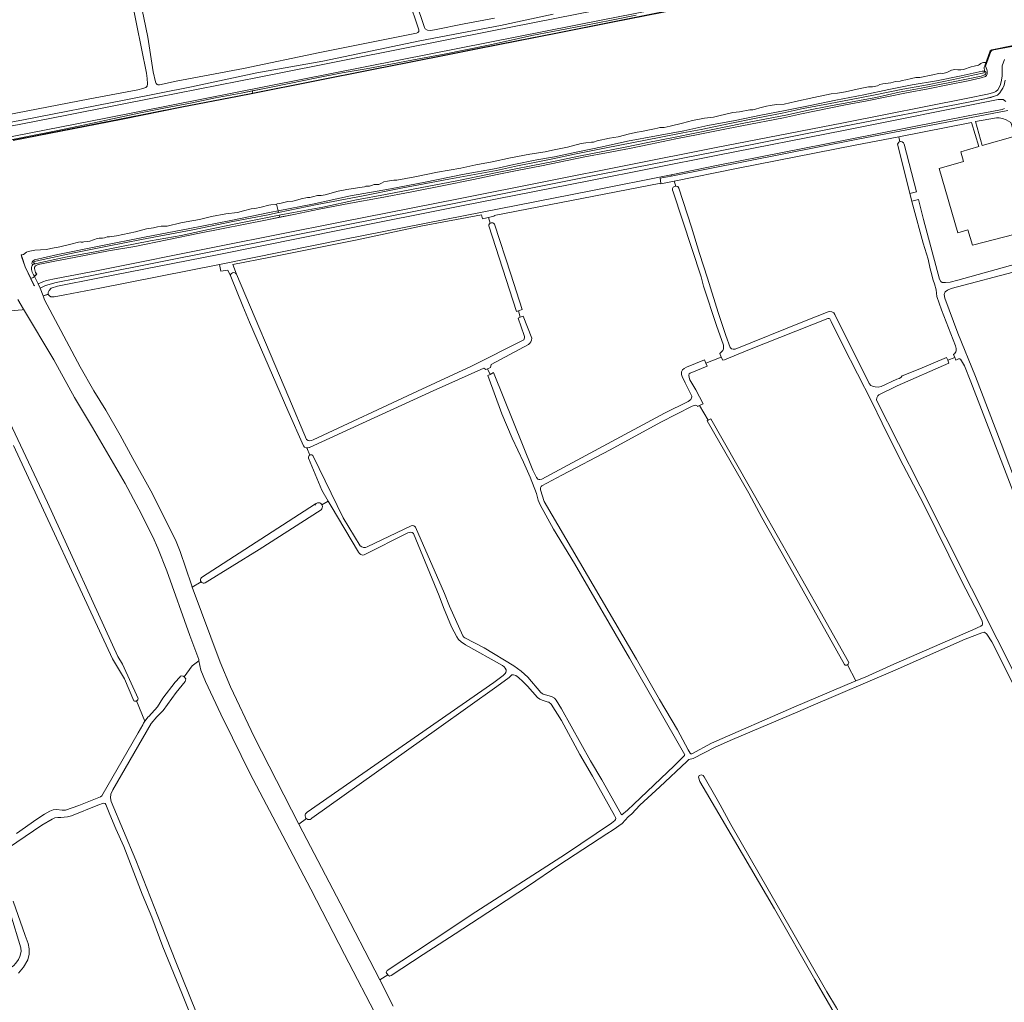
# Model space of a CAD drawing. Header units: metres. Extents: x 209813 to 223847, y 571801 to 587119.
# Tile 536 of 656: x 214544 to 215112, y 584216 to 584783. Entities that reach past the tile are written whole.
import ezdxf

# ---------------------------------------------------------------- set-up
doc = ezdxf.new("R2010")
doc.units = ezdxf.units.M
for name, color, linetype, lineweight in [('B-RO-GK-KADEMUUR-GV', 8, 'Continuous', 0), ('B-RO-GR-GRAS-GV', 8, 'Continuous', 0), ('B-RO-GW-TALUD_KRUIN-G', 8, 'Continuous', 0), ('B-RO-IE-TERREINAFSCHEIDING_KUNSTMATIG_MUUR-GV', 8, 'Continuous', 0), ('B-RO-OG-WEG-GV', 8, 'Continuous', 0), ('B-RO-VH-ONVERHARD-GV', 8, 'Continuous', 0), ('B-RO-VH-VERHARDING_HALFVERHARDING-GV', 8, 'Continuous', 0), ('B-RO-VH-VERHARDING_OPEN-GV', 8, 'Continuous', 0)]:
    doc.layers.add(name, color=color, linetype=linetype, lineweight=lineweight)

msp = doc.modelspace()

# ---------------------------------------------------------------- linework, layer by layer
at = {"layer": 'B-RO-GK-KADEMUUR-GV', "flags": 128}
for points in [[(214909.297, 584786.114), (214885.838, 584781.486), (214854.085, 584775.146), (214830.479, 584770.478), (214807.996, 584765.999), (214792.78, 584762.995), (214768.439, 584758.221), (214747.959, 584754.134), (214678.296, 584740.34), (214678.349, 584740.096), (214747.981, 584753.883), (214768.492, 584757.976), (214792.812, 584762.747), (214808.049, 584765.755), (214830.514, 584770.229), (214854.129, 584774.899), (214885.914, 584781.246), (214932.969, 584790.512)], [(214678.296, 584740.34), (214669.545, 584738.611), (214637.364, 584732.408), (214602.429, 584725.408), (214540.216, 584713.223)], [(214540.265, 584712.978), (214602.492, 584725.166), (214637.419, 584732.163), (214669.6, 584738.367), (214678.349, 584740.096)]]:
    msp.add_lwpolyline(points, dxfattribs=at)
msp.add_lwpolyline([(214544.89, 584647.034), (214545.261, 584645.509), (214547.118, 584640.078), (214552.089, 584629.567), (214552.411, 584629.157), (214549.633, 584635.038), (214547.21, 584640.116), (214545.357, 584645.539)], close=True, dxfattribs=at)
at = {"layer": 'B-RO-GR-GRAS-GV', "flags": 128}
for points in [[(214634.176, 584747.111), (214673.018, 584754.567), (214716.95, 584763.676), (214772.807, 584774.959), (214773.498, 584775.222), (214774.114, 584775.778), (214774.165, 584776.159), (214774.116, 584776.811), (214772.508, 584781.394), (214752.424, 584840.772), (214742.376, 584869.822), (214737.419, 584883.269), (214737.03, 584884.306)], [(214758.713, 584832.649), (214775.937, 584782.232), (214777.357, 584778.2), (214777.838, 584777.338), (214779.136, 584776.539), (214780.734, 584776.384), (214783.098, 584776.717), (214800.243, 584780.179), (214817.824, 584783.462)], [(214607.233, 584826.094), (214608.992, 584815.491), (214617.93, 584772.638), (214620.894, 584752.641), (214622.241, 584746.811), (214622.707, 584745.937), (214623.24, 584745.323), (214623.682, 584745.123), (214624.638, 584745.055), (214634.176, 584747.111)], [(214455.318, 584783.426), (214458.166, 584774.48), (214477.389, 584720.296), (214477.981, 584718.501), (214479.054, 584716.213), (214484.357, 584717.637), (214486.152, 584717.893), (214523.665, 584725.227), (214584.428, 584736.952), (214612.059, 584742.21), (214615.033, 584742.901), (214616.709, 584743.622), (214617.397, 584744.366), (214617.663, 584745.632), (214617.518, 584748.806), (214617.069, 584751.792), (214608.448, 584794.655)], [(214899.395, 584785.163), (214885.25, 584782.339), (214869.473, 584779.213), (214855.408, 584776.636), (214839.163, 584773.545), (214823.914, 584770.096), (214814.197, 584767.995), (214788.699, 584762.859), (214774.07, 584760.065), (214758.915, 584757.193), (214743.748, 584754.381), (214729.909, 584752.029), (214715.275, 584749.172), (214700.232, 584746.092), (214686.112, 584743.241), (214678.028, 584741.569), (214678.296, 584740.34), (214747.959, 584754.134), (214768.439, 584758.221), (214792.78, 584762.995), (214807.996, 584765.999), (214830.479, 584770.478), (214854.085, 584775.146), (214885.838, 584781.486), (214932.923, 584790.758)], [(214540.216, 584713.223), (214602.429, 584725.408), (214637.364, 584732.408), (214669.545, 584738.611), (214678.296, 584740.34)], [(215058.292, 584678.026), (215062.2, 584678.984), (215065.044, 584667.379), (215074.306, 584633.115), (215075.07, 584631.681), (215075.763, 584631.088), (215077.826, 584631.05), (215080.439, 584631.402), (215084.812, 584632.564), (215122.125, 584642.946), (215117.866, 584659.05), (215093.348, 584652.653), (215090.655, 584661.448), (215084.806, 584659.766), (215074.158, 584696.797), (215088.232, 584700.844), (215086.563, 584706.501), (215096.94, 584709.493), (215092.667, 584723.424), (215050.803, 584715.081)], [(215051.367, 584712.208), (215050.803, 584715.081), (215025.612, 584710.216), (214957.209, 584696.867), (214921.27, 584689.618), (214922.278, 584686.582), (214923.35, 584686.46), (214924.018, 584685.589), (214931.251, 584663.086), (214935.907, 584647.79), (214940.528, 584633.551), (214946.645, 584613.788), (214951.156, 584600.508), (214953.699, 584593.631), (214954.34, 584592.943), (214955.256, 584592.67), (214956.472, 584592.674), (214995.594, 584608.469), (215010.034, 584614.137), (215011.146, 584614.383), (215012.17, 584614.32), (215013.37, 584613.622), (215014.051, 584612.711), (215033.71, 584572.944), (215034.767, 584571.733), (215035.639, 584571.296), (215037.251, 584570.929), (215038.915, 584570.888), (215040.579, 584571.213), (215049.683, 584575.487), (215051.113, 584575.839), (215052.033, 584576.416), (215052.767, 584577.252), (215063.027, 584581.293), (215078.392, 584587.917), (215079.046, 584586.368)], [(215083.13, 584587.915), (215082.399, 584589.645), (215082.588, 584589.727), (215082.925, 584590), (215083.792, 584591.126), (215083.972, 584591.758), (215083.85, 584593.006), (215083.495, 584594.648), (215075.436, 584615.448), (215072.824, 584623.129), (215072.358, 584626.837), (215071.461, 584630.355), (215070.604, 584632.428), (215069.399, 584637.73), (215068.843, 584638.947), (215067.747, 584644.604), (215064.864, 584653.769), (215058.86, 584675.775), (215050.009, 584710.819), (215050.835, 584712.016), (215051.899, 584712.4)], [(215051.899, 584712.4), (215052.866, 584712.158), (215053.492, 584711.689), (215053.863, 584710.897), (215061.13, 584683.352), (215057.192, 584682.387)], [(214921.27, 584689.618), (214913.623, 584688.076), (214913.567, 584688.447), (214817.554, 584669.669), (214817.601, 584669.357), (214814.175, 584668.632)], [(214947.596, 584590.244), (214949.37, 584591.895), (214949.755, 584592.916), (214949.755, 584594.923), (214945.748, 584606.322), (214938.302, 584629.063), (214936.842, 584634.386), (214920.652, 584683.397), (214920.309, 584684.391), (214920.451, 584685.314), (214920.83, 584686.045), (214921.826, 584686.634), (214922.278, 584686.582)], [(214693.526, 584669.87), (214667.709, 584664.704), (214652.81, 584661.661), (214637.14, 584658.305), (214619.46, 584655.063), (214602.633, 584651.813), (214587.492, 584648.828), (214571.392, 584645.848), (214556.23, 584642.7), (214551.623, 584641.426), (214551.227, 584640.95), (214551.003, 584640.471), (214550.817, 584639.804), (214550.847, 584638.674), (214551.228, 584637.163), (214551.91, 584635.613), (214552.785, 584634.741), (214553.687, 584635.943), (214553.104, 584636.909), (214552.433, 584639.206), (214552.447, 584640.025), (214553.031, 584640.744), (214554.553, 584641.453), (214563.18, 584643.209), (214576.41, 584645.723), (214595.145, 584649.371), (214610.361, 584651.892), (214647.663, 584659.491), (214686.589, 584667.308), (214693.773, 584668.725)], [(214815.21, 584665.262), (214814.175, 584668.632), (214810.744, 584667.906), (214810.306, 584670.133), (214776.256, 584663.763), (214738.476, 584655.75), (214688.594, 584645.782), (214666.853, 584641.602), (214668.89, 584636.008), (214699.23, 584564.871), (214709.421, 584540.624)], [(214817.688, 584664.742), (214827.233, 584635.89), (214833.663, 584615.585), (214831.483, 584614.854)], [(214834.889, 584600.604), (214831.291, 584610.623), (214832.582, 584611.133), (214831.483, 584614.854), (214830.351, 584614.475), (214814.407, 584663.8)], [(214665.639, 584634.671), (214663.905, 584638.221), (214660.02, 584637.704), (214659.264, 584641.563), (214590.156, 584627.949), (214569.933, 584624.069), (214563.827, 584622.829), (214562.002, 584622.882), (214561.148, 584623.396), (214560.426, 584624.3), (214557.579, 584623.457), (214558.338, 584621.052), (214578.807, 584582.576), (214586.802, 584568.666), (214593.545, 584557.557), (214601.852, 584543.212), (214609.129, 584529.675), (214619.508, 584511.104), (214633.748, 584482.698), (214636.486, 584475.991), (214642.934, 584456.822), (214643.463, 584455.407)], [(215120.507, 584638.048), (215081.057, 584627.649), (215078.914, 584626.776), (215077.565, 584625.665), (215076.93, 584624.236), (215077.327, 584622.173), (215084.788, 584601.853), (215095.107, 584576.849), (215109.87, 584538.352), (215119.237, 584513.349)], [(214707.554, 584536.916), (214698.542, 584557.332), (214676.502, 584608.21), (214672.593, 584617.421), (214665.639, 584634.671)], [(214647.275, 584413.046), (214647.297, 584413.779), (214642.094, 584427.645), (214628.75, 584464.886), (214623.64, 584477.919), (214620.736, 584484.441), (214612.738, 584500.54), (214604.795, 584515.272), (214585.866, 584547.509), (214575.613, 584564.808), (214563.693, 584586.556), (214546.181, 584615.808), (214545.406, 584615.344), (214538.673, 584614.764), (214529.926, 584612.728), (214509.349, 584608.511)], [(214832.582, 584611.133), (214834.241, 584611.789), (214839.211, 584598.959)], [(215026.115, 584401.415), (215031.4, 584403.654), (215047.888, 584411.114), (215093.433, 584430.802), (215098.228, 584433.087), (215098.851, 584433.628), (215099.063, 584433.931), (215099.13, 584434.671), (215098.871, 584435.818), (215097.167, 584439.55), (215087.002, 584459.233), (215064.986, 584503.502), (215051.491, 584529.549), (215041.166, 584549.975), (215035.269, 584562.367), (215018.709, 584594.588), (215011.873, 584608.734), (215010.991, 584610.146), (215010.679, 584610.33), (215010.009, 584610.289), (214963.722, 584592.045), (214950.275, 584586.639), (214949.307, 584586.271), (214948.504, 584588.136), (214939.657, 584584.683), (214940.426, 584582.897), (214930.534, 584578.938), (214929.955, 584578.439), (214929.792, 584577.746), (214929.913, 584576.331), (214930.384, 584575.025), (214933.746, 584569.312), (214938.126, 584561.281), (214935.918, 584560.157)], [(214713.089, 584540.336), (214773.334, 584568.408), (214804.558, 584582.858), (214834.586, 584598.057)], [(214515.685, 584593.63), (214516.002, 584593.797), (214516.346, 584593.898), (214516.703, 584593.929), (214516.883, 584593.918), (214517.233, 584593.843), (214517.401, 584593.78), (214517.714, 584593.605), (214517.919, 584593.446), (214519.523, 584589.953), (214559.998, 584504.256), (214600.641, 584415.53), (214603.161, 584411.181), (214612.228, 584391.346), (214612.18, 584390.978), (214612.069, 584390.662), (214611.99, 584390.514), (214611.789, 584390.247), (214611.538, 584390.025), (214611.398, 584389.934)], [(214837.263, 584595.461), (214815.901, 584583.943), (214815.432, 584582.198), (214813.682, 584581.416), (214815.173, 584578.172), (214817.157, 584579.225), (214839.766, 584523.03), (214841.982, 584518.645), (214842.66, 584517.823), (214843.232, 584517.572), (214843.923, 584517.545), (214844.949, 584517.818), (214915.741, 584555.807), (214929.323, 584562.624), (214930.988, 584563.702), (214931.205, 584564.044), (214931.558, 584565.14), (214931.561, 584565.669), (214927.572, 584573.299), (214925.984, 584576.951), (214925.622, 584578.178), (214925.61, 584579.587), (214926.082, 584580.705), (214927.061, 584581.542), (214928.362, 584582.283), (214938.887, 584586.47), (214939.657, 584584.683)], [(214948.504, 584588.136), (214947.596, 584590.244)], [(215147.402, 584431.28), (215092.435, 584573.946), (215088.728, 584583.119), (215087.064, 584585.965), (215086.394, 584586.845), (215085.934, 584587.079), (215085.316, 584587.07), (215083.774, 584586.39), (215083.13, 584587.915), (215079.046, 584586.368), (215079.78, 584584.631), (215049.93, 584571.479), (215039.381, 584566.436), (215038.729, 584565.783), (215038.089, 584564.557), (215037.926, 584563.58), (215038.133, 584562.82), (215063.159, 584513.727), (215107.601, 584425.495), (215207.163, 584227.554)], [(214813.682, 584581.416), (214812.825, 584581.033), (214811.628, 584581.782), (214782.457, 584568.744), (214741.631, 584549.987), (214710.999, 584536.091)], [(214772.218, 584490.039), (214788.992, 584451.866), (214791.839, 584444.579), (214799.375, 584427.482), (214800.028, 584426.605), (214800.549, 584426.285), (214811.787, 584420.474), (214828.95, 584410.125), (214833.135, 584407.116), (214836.989, 584403.544), (214844.513, 584394.704), (214845.117, 584394.194), (214845.825, 584393.85), (214850.688, 584392.451), (214852.318, 584391.558), (214853.328, 584390.343), (214856.431, 584385.411), (214873.149, 584355.304), (214879.568, 584344.436), (214890.799, 584324.672), (214891.168, 584324.287), (214894.416, 584327.018), (214898.106, 584330.432), (214921.228, 584352.551), (214927.339, 584358.498), (214927.473, 584358.88), (214895.549, 584414.54), (214863.924, 584469.226), (214851.708, 584488.972), (214843.998, 584502.931), (214842.936, 584505.613), (214841.896, 584509.502), (214838.288, 584518.894), (214834.532, 584527.511), (214828.001, 584541.368), (214822.028, 584555.511), (214813.811, 584577.45), (214815.173, 584578.172)], [(214971.832, 584495.616), (214964.389, 584509.716), (214940.291, 584551.362), (214940.866, 584551.684), (214935.918, 584560.157), (214934.833, 584559.605), (214934.592, 584560.078), (214934.241, 584560.318), (214933.614, 584560.409), (214931.754, 584559.768), (214913.721, 584550.572), (214884.339, 584534.759), (214856.587, 584520.078), (214845.075, 584513.865), (214844.6, 584513.49), (214844.328, 584512.809), (214844.196, 584511.552), (214846.389, 584504.787), (214899.61, 584413.989), (214912.844, 584390.658), (214923.189, 584373.167), (214929.427, 584361.734), (214930.469, 584359.745), (214930.879, 584359.418), (214931.064, 584359.357), (214931.586, 584359.493), (214942.754, 584365.494), (214990.324, 584386.254), (215026.115, 584401.415), (215021.187, 584410.668)], [(214940.866, 584551.684), (214942.53, 584552.615)], [(214942.53, 584552.615), (214972.374, 584499.803), (215005.436, 584441.417), (215021.912, 584412.423)], [(214542.142, 584313.515), (214553.832, 584321.796), (214558.255, 584324.721), (214561.332, 584326.434), (214563.351, 584327.136), (214565.202, 584327.244), (214568.553, 584326.924), (214570.392, 584326.975), (214578.153, 584329.646), (214590.602, 584334.651), (214591.238, 584335.249), (214612.343, 584371.495), (214614.89, 584376.045), (214615.261, 584377.078), (214616.085, 584378.172), (214611.398, 584389.934), (214611.092, 584389.798), (214610.765, 584389.726), (214610.598, 584389.715), (214610.265, 584389.744), (214610.102, 584389.784), (214609.773, 584389.922), (214604.418, 584402.586), (214597.528, 584414.085), (214540.394, 584537.241)], [(214711.271, 584531.685), (214709.609, 584535.759)], [(214718.194, 584503.048), (214721.825, 584505.079), (214718.196, 584511.503), (214710.563, 584529.946)], [(214713.231, 584531.034), (214730.539, 584495.447), (214740.331, 584479.337)], [(214739.233, 584475.638), (214723.484, 584502.14), (214721.825, 584505.079)], [(214648.884, 584461.003), (214714.6, 584503.488)], [(214717.741, 584500.08), (214682.004, 584477.299), (214650.882, 584457.96)], [(215019.461, 584410.876), (214991.239, 584461.189), (214971.832, 584495.616)], [(214744.295, 584478.686), (214769.769, 584490.896)], [(214767.782, 584486.763), (214742.649, 584474.145)], [(214785.895, 584450.501), (214774.983, 584476.717), (214770.94, 584486.517)], [(214648.595, 584458.569), (214643.463, 584455.407), (214659.607, 584412.236), (214665.442, 584398.079), (214679.161, 584369.128), (214704.926, 584318.781)], [(214709.809, 584325.699), (214817.351, 584400.568), (214822.759, 584404.605), (214823.9, 584405.642), (214824.239, 584406.238), (214824.479, 584407.261), (214824.385, 584407.905), (214823.942, 584408.787), (214823.307, 584409.61), (214822.277, 584410.244), (214800.996, 584422.173), (214798.421, 584423.934), (214796.996, 584425.256), (214795.923, 584426.882), (214792.985, 584432.584), (214788.367, 584443.695), (214785.895, 584450.501)], [(215189.609, 584255.153), (215104.471, 584423.919), (215101.666, 584428.403), (215100.29, 584429.462), (215098.702, 584429.25), (215089.177, 584425.44), (215048.749, 584407.66), (215000.171, 584386.811), (214992.551, 584383.636), (214954.875, 584367.655), (214945.032, 584363.21), (214932.226, 584356.648), (214929.792, 584356.119), (214928.628, 584355.061), (214912.964, 584340.35), (214901.534, 584329.767), (214896.984, 584324.898), (214894.761, 584323.099), (214891.269, 584319.183), (214886.189, 584315.585), (214882.472, 584313.365), (214854.889, 584295.283), (214837.399, 584283.306), (214818.349, 584270.817), (214794.96, 584255.577), (214776.545, 584243.724), (214758.13, 584231.659), (214757.28, 584231.252), (214756.182, 584231.963)], [(214751.039, 584205.674), (214731.248, 584243.774), (214711.775, 584281.45), (214697.699, 584308.438), (214676.744, 584348.337), (214666.584, 584368.657), (214659.916, 584382.204), (214651.132, 584401.042), (214648.486, 584407.71), (214647.275, 584413.046), (214643.408, 584410.186), (214638.744, 584403.857), (214639.729, 584402.709), (214639.411, 584401.201), (214634.172, 584394.692), (214626.632, 584384.373), (214625.044, 584382.627), (214622.98, 584380.722), (214619.726, 584376.833), (214609.804, 584359.608), (214597.58, 584338.653), (214596.548, 584336.113), (214596.31, 584334.05), (214596.787, 584331.986), (214610.995, 584298.093), (214625.808, 584260.392), (214634.014, 584239.434), (214653.778, 584190.539)], [(214616.085, 584378.172), (214618.027, 584380.747), (214618.45, 584381), (214623.467, 584386.576), (214626.56, 584391.444), (214633.567, 584400.725), (214636.226, 584403.677)], [(214704.926, 584318.781), (214709.456, 584309.929), (214728.705, 584273.324), (214751.531, 584229.177), (214756.182, 584231.963), (214755.215, 584233.252), (214755.862, 584234.572), (214790.24, 584257.17), (214804.24, 584266.571), (214858.672, 584301.641), (214885.153, 584319.389), (214887.128, 584321.028), (214887.513, 584321.499), (214887.626, 584322.058), (214887.507, 584322.796), (214887.006, 584323.788), (214874.315, 584346.471), (214866.938, 584359.106), (214856.42, 584378.577), (214850.404, 584387.997), (214849.031, 584389.109), (214848.165, 584389.456), (214845.274, 584390.263), (214843.876, 584390.929), (214842.452, 584391.82), (214836.711, 584398.337), (214834.057, 584401.201), (214831.659, 584403.409), (214830.004, 584404.517), (214828.61, 584404.963), (214827.726, 584404.969), (214827.249, 584404.562), (214826.144, 584403.378), (214819.159, 584398.152), (214785.562, 584374.327), (214712.435, 584322.328)], [(214646.47, 584198.864), (214637.422, 584221.354), (214626.574, 584248.236), (214620.118, 584265.169), (214614.604, 584278.493), (214603.99, 584305.902), (214599.462, 584316.168), (214595.988, 584324.489), (214593.607, 584330.257), (214593.183, 584330.839), (214592.231, 584330.997), (214589.109, 584329.727), (214573.763, 584323.695), (214571.487, 584323.06), (214567.783, 584322.69), (214565.878, 584322.69), (214564.291, 584322.425), (214562.703, 584321.684), (214556.724, 584318.192), (214532.541, 584301.946)], [(214709.291, 584322.056), (214704.926, 584318.781)], [(214504.722, 584225.252), (214518.716, 584229.69), (214527.804, 584232.242), (214535.254, 584234.5), (214537.874, 584235.748), (214540.386, 584237.284), (214541.79, 584238.778), (214543.193, 584240.866), (214544.088, 584242.654), (214544.815, 584245.396), (214544.642, 584247.579), (214538.64, 584267.122), (214534.767, 584277.932), (214531.786, 584285.459), (214525.851, 584303.203), (214526.61, 584303.684)], [(214540.161, 584274.482), (214547.146, 584254.639), (214548.839, 584250.088), (214549.421, 584247.071), (214549.368, 584243.844), (214548.574, 584240.721), (214546.193, 584236.329), (214543.283, 584232.943)], [(214751.531, 584229.177), (214759.371, 584214.015)]]:
    msp.add_lwpolyline(points, dxfattribs=at)
for points in [[(215100.743, 584755.878), (215100.366, 584756.011), (215100.149, 584755.225), (215100.213, 584752.913), (215100.737, 584752.7), (215101.038, 584752.11), (215101.038, 584751.569), (215100.883, 584751.197), (215100.48, 584750.865), (215098.409, 584750.122), (215089.781, 584748.283), (215063.708, 584743.148), (215051.064, 584740.771), (215037.523, 584737.88), (215011.519, 584732.95), (214997.825, 584730.219), (214986.581, 584727.706), (214960.463, 584722.742), (214934.286, 584717.436), (214920.998, 584714.727), (214906.098, 584711.87), (214893.086, 584709.087), (214880.224, 584706.646), (214866.335, 584703.894), (214852.654, 584701.146), (214838.962, 584698.455), (214819.304, 584694.527), (214796.039, 584689.838), (214774.932, 584685.717), (214754.806, 584681.844), (214738.225, 584678.786), (214718.668, 584674.637), (214701.762, 584671.513), (214693.526, 584669.87), (214693.773, 584668.725), (214702.088, 584670.364), (214716.56, 584673.322), (214734.664, 584676.932), (214751.821, 584680.035), (214770.054, 584683.441), (214788.608, 584687.106), (214805.68, 584690.547), (214819.221, 584693.371), (214831.85, 584695.826), (214844.846, 584698.395), (214869.735, 584703.488), (214882.373, 584705.945), (214895.502, 584708.351), (214907.603, 584710.888), (214922.259, 584714.006), (214935.103, 584716.484), (214947.603, 584718.982), (214960.31, 584721.542), (214984.37, 584726.036), (214994.776, 584728.338), (215020.013, 584733.642), (215032.656, 584735.829), (215055.241, 584740.433), (215067.79, 584742.691), (215079.168, 584745.14), (215090.869, 584747.476), (215098.393, 584749.08), (215100.736, 584749.918), (215101.41, 584750.446), (215101.635, 584750.812), (215101.71, 584751.478), (215101.711, 584753.191), (215101.626, 584753.955)], [(215115.512, 584723.438), (215112.699, 584724.977), (215110.577, 584725.716), (215108.739, 584726.076), (215107.093, 584726.046), (215095.089, 584723.907), (215098.895, 584710.181), (215117.974, 584715.514)], [(214979.23, 584269.957), (214956.145, 584309.513), (214936.168, 584343.446), (214935.441, 584345.893), (214935.705, 584346.951), (214937.095, 584347.348), (214938.087, 584346.885), (214938.682, 584346.091), (214945.429, 584334.516), (214947.925, 584329.977), (214954.028, 584318.707), (214981.478, 584270.751), (215009.392, 584222.266), (215014.882, 584212.94), (215019.38, 584204.936), (215029.434, 584188.267), (215029.699, 584187.407), (215029.633, 584186.481), (215028.773, 584185.82), (215027.618, 584185.679), (215026.325, 584187.606), (215016.622, 584204.617), (215002.447, 584229.278)]]:
    msp.add_lwpolyline(points, close=True, dxfattribs=at)
at = {"layer": 'B-RO-GR-GRAS-GV'}
for points in [[(214834.586, 584598.057, 0.2440531), (214834.889, 584600.604)], [(214839.211, 584598.959, -0.2799472), (214837.263, 584595.461)], [(214709.421, 584540.624, 0.3265647), (214713.089, 584540.336)], [(214769.769, 584490.896, -0.3066807), (214772.218, 584490.039)], [(214770.94, 584486.517, 0.2996134), (214767.782, 584486.763)], [(214740.331, 584479.337, 0.3558035), (214744.295, 584478.686)], [(214742.649, 584474.145, -0.3706513), (214739.233, 584475.638)], [(214636.226, 584403.677, -0.4210894), (214638.744, 584403.857)]]:
    msp.add_lwpolyline(points, format="xyb", dxfattribs=at)
for centre, radius, start, end in [((214816.191, 584663.77), 1.785, 32.9768, 177.61692), ((214709.72, 584538.359), 2.602, 213.67632, 297.93805), ((214711.933, 584530.402), 1.444, 25.97249, 200.53523), ((214716.214, 584501.833), 2.324, 311.05162, 155.66202), ((214650.101, 584459.624), 1.839, 131.42952, 297.93805), ((215020.471, 584411.989), 1.503, 227.79514, 18.15214), ((214710.733, 584323.709), 2.194, 114.90111, 320.85637)]:
    msp.add_arc(centre, radius, start, end, dxfattribs=at)
at = {"layer": 'B-RO-GW-TALUD_KRUIN-G', "flags": 128}
for points in [[(214899.395, 584785.163), (214885.25, 584782.339), (214869.473, 584779.213), (214855.408, 584776.636), (214839.163, 584773.545), (214823.914, 584770.096), (214814.197, 584767.995), (214788.699, 584762.859), (214774.07, 584760.065), (214758.915, 584757.193), (214743.748, 584754.381), (214729.909, 584752.029), (214715.275, 584749.172), (214700.232, 584746.092), (214686.112, 584743.241), (214678.028, 584741.569)], [(214693.773, 584668.725), (214702.088, 584670.364), (214716.56, 584673.322), (214734.664, 584676.932), (214751.821, 584680.035), (214770.054, 584683.441), (214788.608, 584687.106), (214805.68, 584690.547), (214819.221, 584693.371), (214831.85, 584695.826), (214844.846, 584698.395), (214869.735, 584703.488), (214882.373, 584705.945), (214895.502, 584708.351), (214907.603, 584710.888), (214922.259, 584714.006), (214935.103, 584716.484), (214947.603, 584718.982), (214960.31, 584721.542), (214984.37, 584726.036), (214994.776, 584728.338), (215020.013, 584733.642), (215032.656, 584735.829), (215055.241, 584740.433), (215067.79, 584742.691), (215079.168, 584745.14), (215090.869, 584747.476), (215098.393, 584749.08), (215100.736, 584749.918), (215101.41, 584750.446), (215101.635, 584750.812), (215101.71, 584751.478), (215101.711, 584753.191), (215101.626, 584753.955), (215100.743, 584755.878)], [(214678.028, 584741.569), (214671.646, 584740.249), (214656.909, 584737.505), (214643.317, 584734.67), (214628.11, 584731.752), (214612.617, 584728.662), (214597.442, 584725.449), (214581.553, 584721.987), (214564.919, 584718.572), (214548.531, 584715.392), (214533.964, 584712.504)], [(214553.783, 584635.853), (214553.104, 584636.909), (214552.433, 584639.206), (214552.447, 584640.025), (214553.031, 584640.744), (214554.553, 584641.453), (214563.18, 584643.209), (214576.41, 584645.723), (214595.145, 584649.371), (214610.361, 584651.892), (214647.663, 584659.491), (214686.589, 584667.308), (214693.773, 584668.725)]]:
    msp.add_lwpolyline(points, dxfattribs=at)
at = {"layer": 'B-RO-IE-TERREINAFSCHEIDING_KUNSTMATIG_MUUR-GV', "flags": 128}
msp.add_lwpolyline([(215170.184, 584778.074), (215175.606, 584778.929), (215175.528, 584779.317), (215170.009, 584778.452), (215157.007, 584775.852), (215139.96, 584772.496), (215115.845, 584767.58), (215104.408, 584765.364), (215103.533, 584764.627), (215100.366, 584756.011), (215100.743, 584755.878), (215103.87, 584764.388), (215104.594, 584764.998), (215115.921, 584767.188), (215140.039, 584772.104), (215157.085, 584775.46), (215169.978, 584778.037)], dxfattribs=at)
at = {"layer": 'B-RO-OG-WEG-GV', "flags": 128}
for points in [[(214478.582, 584709.464), (214571.126, 584727.599), (214623.487, 584738.027), (214682.023, 584749.503), (214735.045, 584760.101), (214815.511, 584775.966), (215062.457, 584824.796), (215092.883, 584830.917), (215203.226, 584852.944)], [(215206.729, 584847.314), (215095.892, 584825.354), (214998.003, 584805.859), (214880.114, 584782.597), (214780.994, 584762.977), (214593.712, 584725.97), (214480.498, 584703.705)], [(214851.587, 584785.798), (214821.099, 584779.217), (214774.737, 584770.378), (214718.658, 584758.678), (214680.755, 584751.924), (214643.075, 584743.929), (214605.09, 584736.364), (214546.079, 584724.97), (214486.951, 584713.945), (214485.333, 584713.82), (214484.541, 584714.165), (214483.948, 584714.616), (214483.401, 584715.351), (214483.404, 584716.072), (214483.532, 584716.855), (214483.87, 584717.215), (214484.357, 584717.637), (214479.054, 584716.213), (214479.374, 584715.471), (214479.649, 584714.274), (214479.541, 584713.441), (214478.961, 584712.714), (214477.643, 584712.289)], [(214533.964, 584712.504), (214548.531, 584715.392), (214564.919, 584718.572), (214581.553, 584721.987), (214597.442, 584725.449), (214612.617, 584728.662), (214628.11, 584731.752), (214643.317, 584734.67), (214656.909, 584737.505), (214671.646, 584740.249), (214686.112, 584743.241), (214700.232, 584746.092), (214715.275, 584749.172), (214729.909, 584752.029), (214743.748, 584754.381), (214758.915, 584757.193), (214774.07, 584760.065), (214788.699, 584762.859), (214814.197, 584767.995), (214823.914, 584770.096), (214839.163, 584773.545), (214855.408, 584776.636), (214869.473, 584779.213), (214885.25, 584782.339), (214899.395, 584785.163)], [(215115.921, 584767.188), (215104.594, 584764.998), (215103.87, 584764.388), (215100.743, 584755.878), (215101.626, 584753.955), (215101.711, 584753.191), (215101.71, 584751.478), (215101.635, 584750.812), (215101.41, 584750.446), (215100.736, 584749.918), (215098.393, 584749.08), (215090.869, 584747.476), (215079.168, 584745.14), (215067.79, 584742.691), (215055.241, 584740.433), (215032.656, 584735.829), (215020.013, 584733.642), (214994.776, 584728.338), (214984.37, 584726.036), (214960.31, 584721.542), (214947.603, 584718.982), (214935.103, 584716.484), (214922.259, 584714.006), (214907.603, 584710.888), (214895.502, 584708.351), (214882.373, 584705.945), (214869.735, 584703.488), (214844.846, 584698.395), (214831.85, 584695.826), (214819.221, 584693.371), (214805.68, 584690.547), (214788.608, 584687.106), (214770.054, 584683.441), (214751.821, 584680.035), (214734.664, 584676.932), (214716.56, 584673.322), (214702.088, 584670.364), (214686.589, 584667.308), (214647.663, 584659.491), (214610.361, 584651.892), (214595.145, 584649.371), (214576.41, 584645.723), (214563.18, 584643.209), (214554.553, 584641.453), (214553.031, 584640.744), (214552.447, 584640.025), (214552.433, 584639.206), (214553.104, 584636.909), (214553.783, 584635.853), (214552.785, 584634.741), (214552.554, 584634.575), (214554.593, 584630.333), (214557.378, 584631.605), (214559.442, 584632.245), (214564.993, 584633.449), (214588.158, 584637.898), (214659.125, 584652.125), (214728.804, 584665.928), (214797.99, 584679.54), (214944.662, 584708.714), (215018.882, 584723.197), (215090.56, 584737.47), (215102.062, 584739.62), (215105.635, 584740.751), (215106.781, 584741.343), (215107.847, 584742.289), (215108.762, 584743.545), (215109.426, 584745.274), (215110.114, 584747.753), (215110.431, 584750.376), (215110.507, 584756.13), (215111.701, 584759.768)], [(215112.231, 584747.732), (215111.543, 584744.893), (215110.883, 584743.264), (215110.13, 584741.966), (215109.068, 584740.47), (215107.657, 584739.206), (215106.017, 584738.525), (215100.42, 584737.091), (215091, 584735.164), (215019.281, 584721.235), (214945.042, 584706.525), (214870.447, 584691.807), (214798.389, 584677.539), (214729.445, 584663.744), (214588.529, 584635.694), (214564.987, 584631.161), (214558.792, 584629.44), (214555.83, 584627.831), (214557.579, 584623.457), (214560.356, 584624.388), (214560.351, 584625.31), (214560.976, 584626.611), (214562.059, 584627.959), (214565.824, 584629.102), (214589.039, 584633.64), (214658.722, 584647.368), (214730.294, 584661.714), (214798.732, 584675.257), (214872.104, 584689.691), (214945.569, 584704.414), (215019.821, 584719.013), (215108.123, 584736.573), (215111.088, 584736.611), (215112.485, 584735.517)], [(215111.863, 584731.372), (215110.364, 584730.836), (215103.478, 584729.514), (215091.718, 584727.406), (215020.946, 584713.323), (214946.698, 584698.725), (214919.506, 584693.275), (214919.656, 584692.496), (215027.231, 584713.793), (215056.5, 584719.4), (215113.775, 584730.258)]]:
    msp.add_lwpolyline(points, dxfattribs=at)
at = {"layer": 'B-RO-VH-ONVERHARD-GV', "flags": 128}
msp.add_lwpolyline([(214538.673, 584614.764), (214545.406, 584615.344), (214546.181, 584615.808), (214542.887, 584621.311)], dxfattribs=at)
at = {"layer": 'B-RO-VH-VERHARDING_HALFVERHARDING-GV', "flags": 128}
msp.add_lwpolyline([(215111.701, 584759.768), (215110.507, 584756.13), (215110.431, 584750.376), (215110.114, 584747.753), (215109.426, 584745.274), (215108.762, 584743.545), (215107.847, 584742.289), (215106.781, 584741.343), (215105.635, 584740.751), (215102.062, 584739.62), (215090.56, 584737.47), (215018.882, 584723.197), (214944.662, 584708.714), (214797.99, 584679.54), (214728.804, 584665.928), (214659.125, 584652.125), (214588.158, 584637.898), (214564.993, 584633.449), (214559.442, 584632.245), (214557.378, 584631.605), (214554.593, 584630.333), (214555.83, 584627.831), (214558.792, 584629.44), (214564.987, 584631.161), (214588.529, 584635.694), (214729.445, 584663.744), (214798.389, 584677.539), (214870.447, 584691.807), (214945.042, 584706.525), (215019.281, 584721.235), (215091, 584735.164), (215103.852, 584737.875), (215106.017, 584738.525), (215107.657, 584739.206), (215109.068, 584740.47), (215110.13, 584741.966), (215110.883, 584743.264), (215111.543, 584744.893), (215112.231, 584747.732)], dxfattribs=at)
at = {"layer": 'B-RO-VH-VERHARDING_OPEN-GV', "flags": 128}
for points in [[(215100.213, 584752.913), (215100.149, 584755.225), (215100.366, 584756.011), (215101.118, 584758.135), (215100.736, 584758.042), (215099.643, 584757.95), (215098.991, 584757.757), (215098.217, 584757.379), (215097.392, 584756.76), (215096.858, 584756.431), (215094.33, 584755.815), (215092.493, 584755.391), (215088.055, 584754.025), (215086.52, 584753.792), (215084.895, 584753.661), (215082.925, 584753.841), (215082.252, 584753.754), (215081.189, 584753.467), (215080.07, 584753.058), (215078.47, 584752.262), (215076.965, 584751.835), (215075.886, 584751.675), (215074.774, 584751.728), (215073.688, 584751.697), (215070.456, 584750.848), (215062.872, 584749.342), (215060.673, 584749.224), (215058.171, 584748.724), (215054.903, 584747.908), (215052.814, 584747.642), (215051.626, 584747.28), (215049.017, 584746.959), (215046.27, 584746.338), (215041.653, 584745.748), (215039.933, 584745.197), (215038.494, 584744.543), (215035.63, 584743.999), (215033.335, 584743.862), (215028.603, 584742.907), (215020.013, 584741.076), (215015.525, 584740.201), (215011.889, 584739.86), (215001.815, 584737.697), (214991.258, 584735.545), (214984.828, 584733.924), (214980.385, 584733.809), (214976.702, 584733.108), (214974.621, 584732.804), (214970.643, 584731.833), (214968.297, 584731.014), (214966.716, 584730.762), (214964.953, 584730.713), (214958.899, 584729.559), (214955.202, 584729.076), (214947.151, 584727.254), (214943.994, 584726.531), (214938.72, 584725.876), (214931.969, 584724.46), (214926.136, 584722.91), (214918.937, 584721.182), (214915.502, 584720.542), (214914.144, 584720.576), (214912.966, 584720.506), (214911.642, 584720.076), (214910.031, 584719.677), (214907.055, 584719.241), (214902.502, 584718.143), (214899.938, 584717.8), (214895.643, 584716.814), (214889.044, 584715.189), (214883.982, 584714.427), (214876.863, 584712.896), (214874.828, 584712.121), (214873.63, 584711.956), (214870.309, 584711.74), (214867.659, 584711.28), (214859.811, 584709.099), (214851.077, 584707.389), (214846.952, 584706.498), (214838.063, 584705.107), (214826.965, 584703.054), (214816.4, 584700.741), (214806.943, 584698.881), (214798.301, 584697.113), (214784.859, 584694.68), (214771.873, 584692.055), (214761.417, 584690.085), (214759.743, 584690.07), (214755.976, 584689.567), (214753.876, 584689.157), (214752.551, 584688.414), (214750.951, 584687.722), (214750.313, 584687.586), (214749.316, 584687.689), (214748.294, 584687.609), (214746.764, 584687.011), (214745.646, 584686.655), (214744.512, 584686.74), (214743.573, 584686.685), (214742.688, 584686.367), (214738.647, 584685.676), (214732.566, 584684.809), (214727.596, 584683.756), (214720.191, 584681.658), (214717.829, 584681.267), (214716.178, 584681.275), (214715.632, 584681.21), (214712.866, 584680.49), (214711.194, 584680.156), (214709.913, 584680.087), (214706.328, 584679.337), (214702.975, 584678.357), (214701.426, 584678.075), (214698.631, 584677.899), (214694.684, 584676.828), (214692.476, 584676.512), (214692.126, 584676.344)], [(214693.182, 584671.458), (214715.428, 584676.035), (214741.039, 584680.966), (214763.827, 584685.458), (214791.482, 584690.725), (214818.908, 584695.786), (214830.968, 584698.425), (214841.662, 584700.595), (214851.428, 584702.405), (214863.896, 584705.057), (214882.033, 584708.685), (214912.586, 584714.683), (214926.24, 584717.416), (214936.88, 584719.405), (214953.416, 584722.785), (214968.607, 584725.932), (214983.569, 584728.732), (214995.668, 584731.379), (215010.245, 584734.1), (215023.417, 584736.685), (215037.296, 584739.344), (215053.101, 584742.576), (215067.413, 584745.123), (215082.463, 584748.131), (215094.428, 584750.79), (215100.026, 584751.921), (215100.213, 584752.913), (215098.951, 584752.916), (215086.794, 584750.358), (215072.565, 584747.307), (215058.507, 584745.032), (215045.106, 584742.34), (215030.632, 584739.26), (215014.548, 584736.171), (214999.76, 584733.257), (214985.349, 584730.259), (214971.259, 584727.557), (214956.484, 584724.625), (214940.811, 584721.63), (214926.95, 584718.494), (214911.115, 584715.657), (214894.487, 584712.578), (214879.716, 584709.386), (214865.829, 584706.475), (214852.259, 584703.579), (214842.066, 584701.801), (214828.872, 584699.172), (214818.76, 584696.8), (214799.193, 584693.412), (214777.688, 584688.981), (214757.67, 584685.095), (214734.688, 584681.043), (214712.701, 584676.356), (214692.977, 584672.407)], [(214919.656, 584692.496), (214919.506, 584693.275), (214873.234, 584684.002), (214799.855, 584669.567), (214731.427, 584656.026), (214659.264, 584641.563), (214660.02, 584637.704), (214663.905, 584638.221), (214665.639, 584634.671)], [(214668.89, 584636.008), (214666.853, 584641.602), (214688.594, 584645.782), (214738.476, 584655.75), (214776.256, 584663.763), (214810.306, 584670.133), (214810.744, 584667.906), (214817.601, 584669.357), (214817.554, 584669.669), (214913.567, 584688.447), (214913.154, 584691.208), (214919.656, 584692.496)], [(214692.977, 584672.407), (214692.126, 584676.344), (214691.415, 584676.052), (214688.723, 584675.896), (214687.668, 584675.757), (214683.114, 584674.574), (214679.634, 584673.879), (214677.402, 584673.55), (214673.005, 584672.38), (214669.589, 584671.583), (214662.776, 584670.783), (214654.509, 584669.179), (214647.597, 584667.543), (214639.972, 584666.191), (214636.853, 584665.595), (214629.054, 584663.694), (214628.216, 584663.58), (214625.466, 584663.537), (214623.384, 584663.299), (214621.042, 584662.681), (214617.048, 584662.115), (214610.753, 584660.363), (214607.177, 584659.57), (214599.853, 584658.127), (214595.787, 584657.476), (214594.484, 584657.429), (214593.498, 584657.17), (214592.778, 584656.911), (214591.785, 584656.642), (214591.034, 584656.625), (214589.886, 584656.689), (214588.705, 584656.56), (214586.509, 584655.829), (214584.443, 584654.982), (214583.24, 584654.787), (214580.948, 584654.622), (214580.433, 584654.449), (214579.984, 584654.341), (214579.485, 584654.401), (214578.947, 584654.516), (214577.903, 584654.459), (214573.492, 584653.224), (214571.231, 584652.596), (214565.365, 584651.408), (214563.934, 584651.069), (214559.25, 584650.224), (214552.685, 584649.695), (214551.757, 584649.59), (214548.831, 584648.962), (214547.936, 584648.553), (214546.211, 584647.242), (214545.403, 584647.011), (214544.793, 584647.08), (214544.89, 584647.034), (214546.253, 584642.781), (214547.21, 584640.116), (214550.413, 584633.376), (214551.653, 584633.928), (214552.785, 584634.741), (214551.91, 584635.613), (214551.228, 584637.163), (214550.847, 584638.674), (214550.817, 584639.804), (214551.003, 584640.471), (214551.227, 584640.95), (214551.623, 584641.426)]]:
    msp.add_lwpolyline(points, dxfattribs=at)
msp.add_lwpolyline([(214693.182, 584671.458), (214692.977, 584672.407), (214688.919, 584671.595), (214665.735, 584666.865), (214642.151, 584662.356), (214616.002, 584657.282), (214590.749, 584652.334), (214565.879, 584647.25), (214552.444, 584644.251), (214551.529, 584643.501), (214551.095, 584642.829), (214551.03, 584642), (214551.218, 584641.682), (214551.623, 584641.426), (214552.608, 584642.372), (214552.267, 584642.393), (214551.991, 584642.622), (214552.032, 584643.038), (214552.599, 584643.311), (214557.496, 584644.465), (214575.353, 584648.239), (214594.651, 584651.999), (214614.143, 584655.852), (214643.797, 584661.589), (214666.773, 584666.207), (214687.258, 584670.239)], close=True, dxfattribs=at)
at = {"layer": 'B-RO-VH-VERHARDING_OPEN-GV'}
msp.add_lwpolyline([(214665.639, 584634.671, -0.859685), (214668.89, 584636.008)], format="xyb", dxfattribs=at)

doc.saveas('drawing.dxf')
